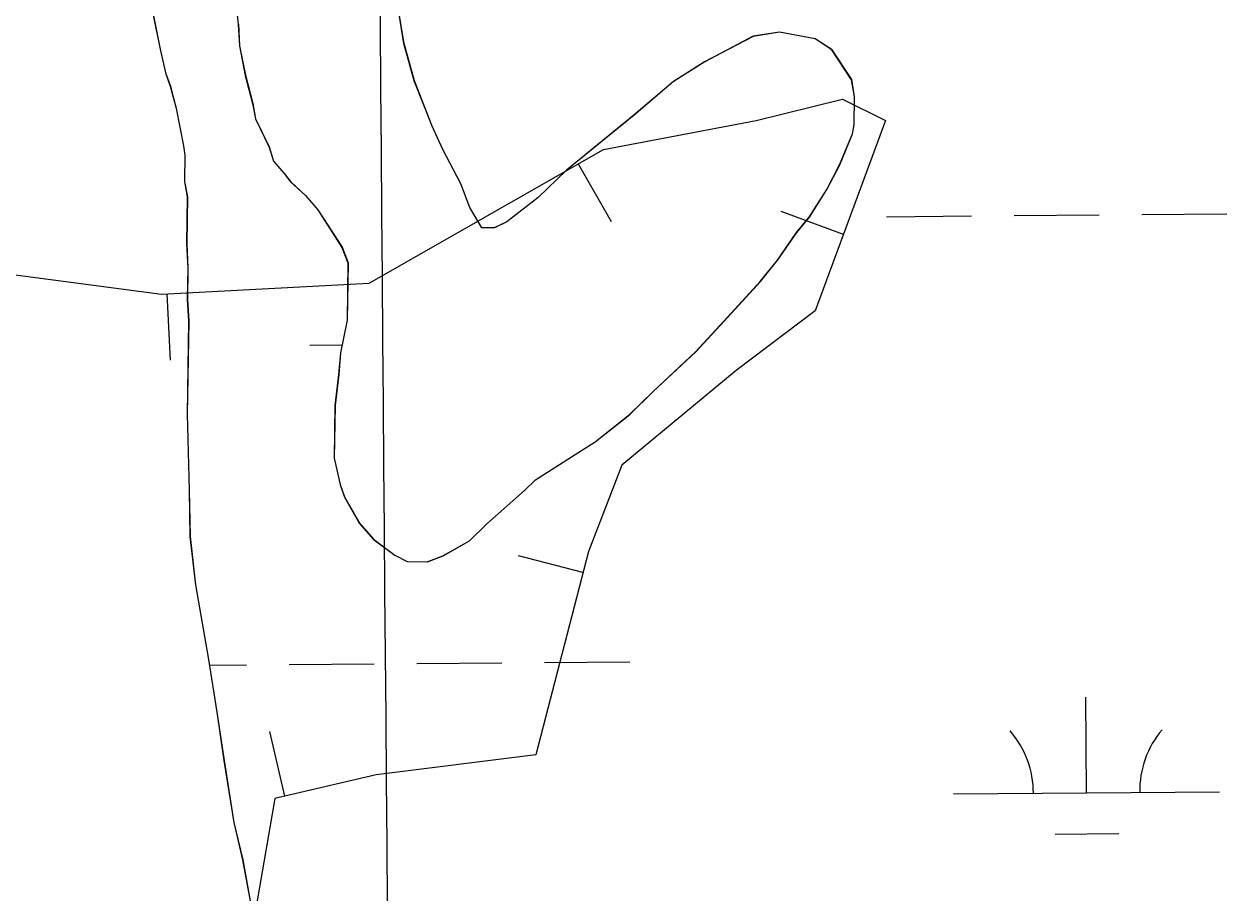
# Model space of a CAD drawing. Extents: x 3567028 to 3605064, y 510945 to 536587.
# Drawn here: x 3576249.3 to 3576701.4, y 531240.8 to 531567.5 of the extents above; entities that cross this region are included whole.
import ezdxf

# ---------------------------------------------------------------- set-up
doc = ezdxf.new("R2010")
doc.units = 0
for name, color, linetype in [('V-BORW-LINE', 7, 'Continuous'), ('V-GRID-MAJR', 7, 'Continuous'), ('V-SITE-VEGE', 7, 'Continuous'), ('V-WETL-SWMP', 7, 'Continuous')]:
    doc.layers.add(name, color=color, linetype=linetype)

msp = doc.modelspace()

# ---------------------------------------------------------------- linework, layer by layer
at = {"layer": 'V-BORW-LINE'}
for p, q in [((3576457.554, 531514.978), (3576469.951, 531493.268)), ((3576557.304, 531488.428), (3576533.857, 531497.102)), ((3576302.964, 531466.1240000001), (3576304.2770000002, 531441.158)), ((3576459.386, 531361.353), (3576435.1750000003, 531367.582)), ((3576347.394, 531277.242), (3576341.6780000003, 531301.58))]:
    msp.add_line(p, q, dxfattribs=at)
msp.add_lwpolyline([(3576179.268, 531907.444), (3576180.648, 531810.334), (3576179.461, 531732.855), (3576182.0640000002, 531683.882), (3576181.492, 531577.653), (3576196.482, 531522.949), (3576241.34, 531473.862), (3576300.994, 531466.02), (3576379.001, 531470.121), (3576467.054, 531520.403), (3576524.4450000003, 531531.3150000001), (3576556.926, 531539.308), (3576573.154, 531531.273), (3576546.667, 531459.6730000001), (3576516.987, 531437.334), (3576473.9590000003, 531401.64), (3576461.411, 531369.223), (3576441.727, 531292.71), (3576381.657, 531285.289), (3576343.611, 531276.354), (3576335.344, 531228.432)], dxfattribs=at)
at = {"layer": 'V-GRID-MAJR'}
msp.add_spline([(3576470.071, 520885.094), (3576457.305, 522452.36100000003), (3576407.9390000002, 528513.132), (3576358.572, 534573.9180000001), (3576358.556, 534575.836)], degree=3, dxfattribs=at)
at = {"layer": 'V-SITE-VEGE'}
for p, q in [((3576392.15, 531560.1950000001), (3576388.409, 531582.987)), ((3576300.588, 531558.057), (3576296.247, 531579.692)), ((3576329.879, 531567.533), (3576330.342, 531559.366)), ((3576533.298, 531564.512), (3576523.364, 531562.9109999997)), ((3576546.67, 531561.983), (3576533.298, 531564.512)), ((3576396.023, 531546.1460000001), (3576392.15, 531560.1950000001)), ((3576523.364, 531562.911), (3576505.149, 531553.2710000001)), ((3576553.021, 531557.807), (3576546.67, 531561.983)), ((3576302.782, 531548.696), (3576300.588, 531558.057)), ((3576330.342, 531559.366), (3576332.508, 531548.255)), ((3576560.432, 531546.621), (3576553.021, 531557.807)), ((3576505.149, 531553.2709999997), (3576493.379, 531545.8669999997)), ((3576304.461, 531544.0059999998), (3576302.782, 531548.696)), ((3576332.508, 531548.255), (3576335.265, 531537.7199999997)), ((3576402.765, 531529.1389999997), (3576396.023, 531546.1460000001)), ((3576561.504, 531540.188), (3576560.432, 531546.621)), ((3576306.673, 531535.814), (3576304.461, 531544.0059999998)), ((3576493.379, 531545.8669999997), (3576478.617, 531533.2599999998)), ((3576335.265, 531537.7199999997), (3576336.348, 531531.873)), ((3576561.348, 531529.7), (3576561.504, 531540.188)), ((3576309.378, 531521.7809999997), (3576306.673, 531535.814)), ((3576478.617, 531533.2599999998), (3576453.242, 531512.6489999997)), ((3576336.348, 531531.873), (3576341.436, 531521.306)), ((3576406.716, 531520.337), (3576402.765, 531529.1389999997)), ((3576560.713, 531526.211), (3576561.348, 531529.7)), ((3576555.878, 531514.6229999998), (3576560.713, 531526.211)), ((3576309.909, 531518.275), (3576309.378, 531521.7809999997)), ((3576341.436, 531521.306), (3576343.107, 531516.032)), ((3576413.519, 531507.41), (3576406.716, 531520.337)), ((3576309.761, 531508.366), (3576309.909, 531518.275)), ((3576343.107, 531516.032), (3576347.117, 531511.3089999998)), ((3576551.075, 531505.366), (3576555.878, 531514.6229999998)), ((3576347.117, 531511.3089999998), (3576349.404, 531508.3599999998)), ((3576453.242, 531512.649), (3576442.595, 531502.312)), ((3576310.841, 531502.519), (3576309.761, 531508.366)), ((3576349.404, 531508.3599999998), (3576355.1550000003, 531503.0269999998)), ((3576416.8880000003, 531498.6140000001), (3576413.519, 531507.41)), ((3576544.509, 531494.97), (3576551.075, 531505.366)), ((3576310.5810000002, 531485.0329999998), (3576310.841, 531502.519)), ((3576355.1550000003, 531503.0269999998), (3576359.741, 531497.7129999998)), ((3576442.595, 531502.312), (3576430.798, 531493.164)), ((3576359.741, 531497.7129999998), (3576368.858, 531483.586)), ((3576421.4390000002, 531490.969), (3576416.8880000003, 531498.6140000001)), ((3576430.798, 531493.164), (3576426.1, 531490.899)), ((3576539.7600000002, 531489.2109999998), (3576544.509, 531494.97)), ((3576426.1, 531490.899), (3576421.4390000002, 531490.969)), ((3576532.608, 531478.8239999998), (3576539.7600000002, 531489.2109999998)), ((3576311.0270000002, 531475.7009999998), (3576310.5810000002, 531485.0329999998)), ((3576368.858, 531483.586), (3576371.103, 531477.7219999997)), ((3576526.077, 531470.759), (3576532.608, 531478.8239999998)), ((3576310.853, 531464.0429999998), (3576311.0270000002, 531475.7009999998)), ((3576371.103, 531477.7219999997), (3576370.784, 531456.157)), ((3576512.446, 531455.8019999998), (3576526.077, 531470.759)), ((3576311.316, 531455.8739999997), (3576310.853, 531464.0429999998)), ((3576310.796, 531420.902), (3576311.316, 531455.8739999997)), ((3576370.784, 531456.157), (3576368.271, 531443.953)), ((3576501.782, 531444.3009999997), (3576512.446, 531455.8019999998)), ((3576368.271, 531443.953), (3576367.566, 531435.7999999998)), ((3576485.8200000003, 531429.381), (3576501.782, 531444.3009999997)), ((3576367.566, 531435.7999999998), (3576366.2290000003, 531424.161)), ((3576476.946, 531420.767), (3576485.8200000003, 531429.381)), ((3576366.2290000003, 531424.161), (3576365.934, 531404.3419999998)), ((3576311.535, 531392.325), (3576310.796, 531420.902)), ((3576463.968, 531410.466), (3576476.946, 531420.767)), ((3576455.139, 531404.7660000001), (3576463.968, 531410.4660000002)), ((3576365.934, 531404.3419999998), (3576368.117, 531394.399)), ((3576441.6010000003, 531396.224), (3576455.139, 531404.7660000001)), ((3576311.861, 531374.831), (3576311.535, 531392.325)), ((3576368.117, 531394.399), (3576369.798, 531389.7109999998)), ((3576423.284, 531379.588), (3576437.4620000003, 531392.204)), ((3576437.4620000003, 531392.204), (3576441.6010000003, 531396.224)), ((3576369.798, 531389.7109999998), (3576375.48, 531379.715)), ((3576375.48, 531379.715), (3576380.639, 531373.809)), ((3576416.775, 531373.272), (3576423.284, 531379.588)), ((3576313.9250000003, 531356.726), (3576311.861, 531374.831)), ((3576380.639, 531373.809), (3576388.714, 531367.8589999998)), ((3576406.781, 531367.5909999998), (3576416.775, 531373.272)), ((3576388.714, 531367.859), (3576393.34, 531365.4590000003)), ((3576393.34, 531365.459), (3576400.918, 531365.346)), ((3576400.918, 531365.346), (3576406.781, 531367.5909999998)), ((3576318.754, 531328.671), (3576313.9250000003, 531356.726)), ((3576321.957, 531308.801), (3576318.754, 531328.671)), ((3576324.603, 531290.691), (3576321.957, 531308.801)), ((3576328.3370000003, 531267.3150000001), (3576324.603, 531290.691)), ((3576331.628, 531253.274), (3576328.3370000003, 531267.3150000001)), ((3576334.864, 531235.737), (3576331.628, 531253.274))]:
    msp.add_line(p, q, dxfattribs=at)
at = {"layer": 'V-WETL-SWMP'}
for p, q in [((3576392.09863932, 531560.1869229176), (3576388.356642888, 531582.9799234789)), ((3576300.5397205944, 531558.0492502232), (3576296.196741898, 531579.6842535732)), ((3576328.2800107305, 531580.9571385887), (3576329.8290234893, 531567.5251405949)), ((3576329.8290234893, 531567.5251405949), (3576330.2910421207, 531559.3561435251)), ((3576533.243708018, 531564.5044619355), (3576523.3099387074, 531562.9024982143)), ((3576546.6154141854, 531561.9734157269), (3576533.243708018, 531564.5044619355)), ((3576395.9716016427, 531546.1379169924), (3576392.09863932, 531560.1869229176)), ((3576523.3099387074, 531562.9024982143), (3576505.0943855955, 531553.2625684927)), ((3576552.9662852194, 531557.7983954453), (3576546.6154141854, 531561.9734157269)), ((3576302.7327042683, 531548.6882476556), (3576300.5397205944, 531558.0492502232)), ((3576330.291042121, 531559.3561435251), (3576332.458032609, 531548.2471420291)), ((3576560.378157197, 531546.6113753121), (3576552.9662852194, 531557.7983954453)), ((3576505.0943855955, 531553.2625684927), (3576493.324678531, 531545.8586145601)), ((3576304.4116829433, 531543.999244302), (3576302.7327042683, 531548.6882476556)), ((3576332.458032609, 531548.2471420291), (3576335.2160076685, 531537.712138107)), ((3576402.7147902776, 531529.1309466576), (3576395.9716016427, 531546.1379169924)), ((3576561.4491558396, 531540.1823750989), (3576560.3781571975, 531546.6113753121)), ((3576306.622662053, 531535.8052410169), (3576304.4116829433, 531543.999244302)), ((3576493.324678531, 531545.8586145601), (3576478.5630577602, 531533.2516741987)), ((3576335.2160076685, 531537.712138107), (3576336.2960040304, 531531.8661375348)), ((3576561.2931967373, 531529.6913815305), (3576561.4491558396, 531540.1823750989)), ((3576309.3286507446, 531521.7732392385), (3576306.622662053, 531535.8052410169)), ((3576478.5630577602, 531533.2516741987), (3576453.189705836, 531512.6407761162)), ((3576336.2960040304, 531531.8661375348), (3576341.3859263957, 531521.2971253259)), ((3576406.664732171, 531520.3279375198), (3576402.7147902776, 531529.1309466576)), ((3576560.6582235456, 531526.2023857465), (3576561.2931967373, 531529.6913815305)), ((3576555.822374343, 531514.614409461), (3576560.6582235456, 531526.2023857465)), ((3576309.859651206, 531518.267239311), (3576309.328650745, 531521.7732392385)), ((3576341.3859263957, 531521.2971253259), (3576343.0559073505, 531516.0251223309)), ((3576413.468624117, 531507.4009205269), (3576406.664732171, 531520.3279375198)), ((3576309.712689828, 531508.3582453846), (3576309.859651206, 531518.267239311)), ((3576343.0559073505, 531516.0251223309), (3576347.0668333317, 531511.3021106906)), ((3576551.021516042, 531505.3584317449), (3576555.822374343, 531514.614409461)), ((3576347.0668333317, 531511.3021106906), (3576349.354792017, 531508.3531041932)), ((3576453.189705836, 531512.6407761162), (3576442.5419838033, 531502.30481983)), ((3576310.791686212, 531502.512244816), (3576309.712689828, 531508.3582453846)), ((3576349.354792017, 531508.3531041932), (3576355.1056807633, 531503.0200866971)), ((3576416.8365791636, 531498.6059134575), (3576413.4686241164, 531507.4009205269)), ((3576544.4547018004, 531494.9614609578), (3576551.021516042, 531505.3584317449)), ((3576310.532754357, 531485.0262555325), (3576310.791686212, 531502.512244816)), ((3576355.1056807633, 531503.0200866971), (3576359.690595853, 531497.705073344)), ((3576442.5419838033, 531502.30481983), (3576430.7472835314, 531493.1528669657)), ((3576359.690595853, 531497.705073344), (3576368.8084396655, 531483.5780487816)), ((3576421.3865033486, 531490.9599015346), (3576416.8365791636, 531498.6059134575)), ((3576669.4385809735, 531495.9083291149), (3576701.4370790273, 531496.1782754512)), ((3576430.7472835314, 531493.1528669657), (3576426.04939799, 531490.889884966)), ((3576539.7048298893, 531489.2024811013), (3576544.454701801, 531494.9614609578)), ((3576573.443086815, 531495.0984901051), (3576605.4415848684, 531495.3684364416)), ((3576621.440833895, 531495.50340961), (3576653.4393319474, 531495.7733559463)), ((3576426.04939799, 531490.889884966), (3576421.3865033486, 531490.9599015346)), ((3576532.55502882, 531478.8145123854), (3576539.7048298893, 531489.2024811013)), ((3576310.9767775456, 531475.6922591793), (3576310.5327543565, 531485.0262555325)), ((3576368.8084396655, 531483.5780487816), (3576371.053409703, 531477.7150440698)), ((3576526.0232054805, 531470.7495401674), (3576532.55502882, 531478.8145123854)), ((3576310.803822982, 531464.0352663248), (3576310.976777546, 531475.6922591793)), ((3576371.053409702, 531477.7150440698), (3576370.73349376, 531456.1490572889)), ((3576512.3925674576, 531455.7945970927), (3576526.0232054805, 531470.7495401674)), ((3576311.265841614, 531455.8662692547), (3576310.803822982, 531464.0352663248)), ((3576310.7469779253, 531420.8942906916), (3576311.265841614, 531455.8662692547)), ((3576370.7334937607, 531456.1490572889), (3576368.2205941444, 531443.9440730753)), ((3576501.727849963, 531444.29264152), (3576512.3925674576, 531455.7945970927)), ((3576356.7811111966, 531446.8390417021), (3576368.837584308, 531446.9407527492)), ((3576368.2205941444, 531443.9440730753), (3576367.516639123, 531435.7920801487)), ((3576485.7662646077, 531429.3727067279), (3576501.727849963, 531444.29264152)), ((3576367.516639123, 531435.7920801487), (3576366.177710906, 531424.1520914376)), ((3576476.893496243, 531420.7587431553), (3576485.7662646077, 531429.3727067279)), ((3576366.177710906, 531424.1520914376), (3576365.8837881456, 531404.3351035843)), ((3576311.4880629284, 531392.3163040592), (3576310.7469779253, 531420.8942906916)), ((3576463.9148268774, 531410.4577951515), (3576476.893496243, 531420.7587431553)), ((3576455.086047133, 531404.7588297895), (3576463.9148268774, 531410.4577951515)), ((3576365.8837881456, 531404.3351035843), (3576368.0677740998, 531394.3911013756)), ((3576441.550103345, 531396.2158386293), (3576455.086047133, 531404.7588297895)), ((3576311.812117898, 531374.8223127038), (3576311.4880629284, 531392.3163040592)), ((3576368.0677740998, 531394.3911013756), (3576369.7477527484, 531389.7030980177)), ((3576423.231577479, 531379.5809131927), (3576437.410211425, 531392.1958556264)), ((3576437.410211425, 531392.1958556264), (3576441.550103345, 531396.2158386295)), ((3576369.7477527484, 531389.7030980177), (3576375.428659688, 531379.7070833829)), ((3576375.428659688, 531379.7070833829), (3576380.587563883, 531373.8010683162)), ((3576416.7247473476, 531373.2639399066), (3576423.231577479, 531379.5809131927)), ((3576313.875135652, 531356.7193154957), (3576311.812117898, 531374.8223127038)), ((3576380.587563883, 531373.8010683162), (3576388.661402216, 531367.8510428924)), ((3576406.729993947, 531367.582978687), (3576416.7247473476, 531373.2639399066)), ((3576388.661402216, 531367.8510428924), (3576393.2893059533, 531365.4500277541)), ((3576393.2893059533, 531365.4500277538), (3576400.8661347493, 531365.3380008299)), ((3576400.8661347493, 531365.3380008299), (3576406.729993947, 531367.582978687)), ((3576318.705126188, 531328.6633140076), (3576313.875135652, 531356.7193154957)), ((3576321.9081244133, 531308.7943137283), (3576318.7051261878, 531328.6633140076)), ((3576319.0626349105, 531326.4455978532), (3576332.951591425, 531326.5627681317)), ((3576348.9508404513, 531326.6977412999), (3576380.949338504, 531326.9676876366)), ((3576396.9485875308, 531327.1026608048), (3576428.9470855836, 531327.3726071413)), ((3576444.94633461, 531327.5075803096), (3576476.9448326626, 531327.7775266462)), ((3576648.681018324, 531278.4825378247), (3576648.3772038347, 531314.4812467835)), ((3576324.554128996, 531290.6823144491), (3576321.9081244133, 531308.7943137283)), ((3576328.2881276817, 531267.3073142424), (3576324.554128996, 531290.6823144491)), ((3576598.683365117, 531278.0607466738), (3576698.6786715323, 531278.9043289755)), ((3576331.57810318, 531253.2663103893), (3576328.288127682, 531267.3073142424)), ((3576636.8118082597, 531262.9508613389), (3576660.810681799, 531263.1533210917)), ((3576334.815092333, 531235.7283086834), (3576331.57810318, 531253.2663103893))]:
    msp.add_line(p, q, dxfattribs=at)
for centre, radius, start, end in [((3576703.91735455, 531279.4233436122), 35.246287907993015, 139.7115338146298, 181.25519214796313), ((3576593.436668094, 531278.4913043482), 35.24628790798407, 359.71151968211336, 41.2551780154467)]:
    msp.add_arc(centre, radius, start, end, dxfattribs=at)

doc.saveas('drawing.dxf')
